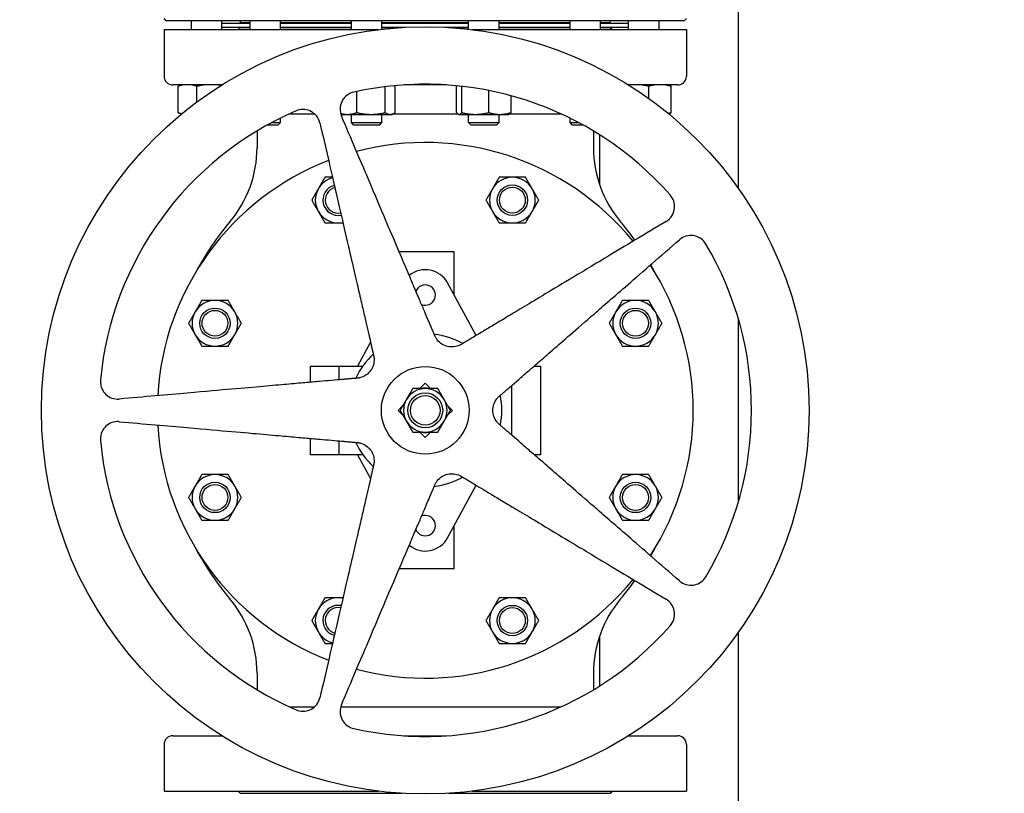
# Model space of a CAD drawing. Header units: inches. Extents: x 36 to 1719, y -84 to 1122.
# Tile 496 of 558: x 891 to 919, y 825 to 847. Entities that reach past the tile are written whole.
import ezdxf

# ---------------------------------------------------------------- set-up
doc = ezdxf.new("R2010")
doc.units = ezdxf.units.IN
doc.header["$LTSCALE"] = 48
doc.header["$MEASUREMENT"] = 0
doc.layers.add('Dimension (ANSI)', color=7, linetype='Continuous', lineweight=25)
doc.layers.add('Visible (ANSI)', color=7, linetype='Continuous', lineweight=30)
doc.styles.add('Note Text (ANSI)', font='tahoma.ttf')
doc.dimstyles.new('Architectural (ANSI)', dxfattribs={"dimscale": 48, "dimtxt": 0.125, "dimasz": 0.098425, "dimexe": 0.125, "dimexo": 0.0625, "dimgap": 0.031496, "dimtad": 0, "dimtih": 1, "dimtoh": 1, "dimdec": 4, "dimrnd": 1e-08, "dimzin": 3, "dimdsep": 46, "dimlunit": 4, "dimtxsty": 'Note Text (ANSI)', "dimcen": 0.09, "dimdle": 0.393701, "dimclrd": 256, "dimclre": 256, "dimclrt": 256, "dimadec": 0, "dimazin": 3, "dimtfac": 0.96, "dimtofl": 0, "dimtmove": 0, "dimatfit": 3, "dimfxl": 1, "dimfrac": 2, "dimtolj": 1, "dimtzin": 12, "dimlwd": -1, "dimlwe": -1, "dimarcsym": 0})

# ---------------------------------------------------------------- blocks, each defined once
blk = doc.blocks.new('*D15')
at = {"layer": 'Defpoints', "color": 0, "transparency": 16777216}
for p in [(1046.918, 854.671), (727.918, 840.715), (1046.918, 743.531)]:
    blk.add_point(p, dxfattribs=at)
at = {"layer": 'Dimension (ANSI)', "transparency": 16777216}
for p, q in [((1046.918, 851.671), (1046.918, 737.531)), ((727.918, 837.715), (727.918, 737.531)), ((732.642, 743.531), (854.572, 743.531)), ((1042.193, 743.531), (878.263, 743.531))]:
    blk.add_line(p, q, dxfattribs=at)
for points in [[(732.642, 744.318), (732.642, 742.743), (727.918, 743.531)], [(1042.193, 744.318), (1042.193, 742.743), (1046.918, 743.531)]]:
    blk.add_solid(points, dxfattribs=at)
at = {"layer": 'Dimension (ANSI)', "transparency": 16777216, "insert": (856.084, 746.656), "char_height": 6, "attachment_point": 1, "style": 'Note Text (ANSI)'}
blk.add_mtext('\\A1;26\'-7"', dxfattribs=at)

msp = doc.modelspace()

# ---------------------------------------------------------------- linework, layer by layer
at = {"layer": 'Visible (ANSI)'}
for p, q in [((911.41768, 842.40024), (911.41768, 852.87733)), ((894.98018, 847.2289), (894.91768, 847.2914)), ((909.85518, 847.2289), (894.98018, 847.2289)), ((895.70166, 846.9759), (895.70166, 847.2289)), ((896.57666, 846.9759), (896.57666, 847.2289)), ((896.57666, 847.1639), (897.38399, 847.1639)), ((896.57666, 847.0439), (897.38399, 847.0439)), ((897.10268, 847.0389), (897.03968, 846.9759)), ((897.10268, 847.0389), (897.38399, 847.0389)), ((897.10768, 847.1689), (897.10768, 847.2289)), ((897.38399, 847.1689), (897.10768, 847.1689)), ((897.22768, 847.1689), (897.22768, 847.1639)), ((897.22768, 847.0439), (897.22768, 847.0389)), ((897.38399, 846.9759), (897.38399, 847.2289)), ((898.25899, 846.9759), (898.25899, 847.2289)), ((900.29786, 847.1689), (898.25899, 847.1689)), ((898.25899, 847.1639), (900.29786, 847.1639)), ((898.25899, 847.0439), (900.29786, 847.0439)), ((898.25899, 847.0389), (900.29786, 847.0389)), ((900.29786, 846.9759), (900.29786, 847.2289)), ((901.17286, 846.98789), (901.17286, 847.2289)), ((903.66251, 847.1689), (901.17286, 847.1689)), ((901.17286, 847.1639), (903.66251, 847.1639)), ((901.17286, 847.0439), (901.85246, 847.0439)), ((901.17286, 847.0389), (901.76229, 847.0389)), ((902.9829, 847.0439), (903.66251, 847.0439)), ((903.07307, 847.0389), (903.66251, 847.0389)), ((903.66251, 846.98789), (903.66251, 847.2289)), ((904.53751, 846.9759), (904.53751, 847.2289)), ((906.57638, 847.1689), (904.53751, 847.1689)), ((904.53751, 847.1639), (906.57638, 847.1639)), ((904.53751, 847.0439), (906.57638, 847.0439)), ((904.53751, 847.0389), (906.57638, 847.0389)), ((906.57638, 846.9759), (906.57638, 847.2289)), ((907.45138, 846.9759), (907.45138, 847.2289)), ((907.72768, 847.1689), (907.45138, 847.1689)), ((907.45138, 847.1639), (908.2587, 847.1639)), ((907.45138, 847.0439), (908.2587, 847.0439)), ((907.45138, 847.0389), (907.73268, 847.0389)), ((907.60768, 847.1689), (907.60768, 847.1639)), ((907.60768, 847.0439), (907.60768, 847.0389)), ((907.72768, 847.1689), (907.72768, 847.2289)), ((907.73268, 847.0389), (907.79568, 846.9759)), ((908.2587, 846.9759), (908.2587, 847.2289)), ((909.1337, 846.9759), (909.1337, 847.2289)), ((909.85518, 847.2289), (909.91768, 847.2914)), ((894.91768, 846.9759), (901.07155, 846.9759)), ((894.91768, 846.9759), (894.91768, 845.6349)), ((903.76381, 846.9759), (909.91768, 846.9759)), ((909.91768, 846.9759), (909.91768, 845.6349)), ((896.57858, 845.3849), (895.16768, 845.3849)), ((895.32173, 844.59076), (895.32173, 845.34603)), ((895.39229, 845.3849), (895.37438, 845.37655)), ((895.85621, 844.89293), (895.85621, 845.34603)), ((901.55279, 844.59076), (901.55279, 845.34603)), ((903.02918, 845.3849), (901.80618, 845.3849)), ((903.31948, 844.59076), (903.31948, 845.34603)), ((903.4647, 844.59076), (903.4647, 845.34603)), ((909.66768, 845.3849), (908.25678, 845.3849)), ((908.84142, 844.99331), (908.84142, 845.34603)), ((909.47673, 844.59076), (909.47673, 845.34603)), ((900.45241, 844.59076), (900.45241, 845.19645)), ((901.26984, 844.59076), (901.26984, 845.3343)), ((904.24523, 844.59076), (904.24523, 845.22492)), ((904.88053, 844.59076), (904.88053, 845.07541)), ((895.40949, 844.54388), (895.37438, 844.56025)), ((898.52475, 844.5579), (899.23166, 844.5579)), ((900.01636, 844.5389), (899.992, 844.55026)), ((900.01636, 844.5389), (900.18517, 844.5389)), ((900.18517, 844.5389), (900.86112, 844.5389)), ((900.29786, 844.30181), (900.29786, 844.5389)), ((900.86112, 844.5389), (901.41131, 844.5389)), ((901.17286, 844.30181), (901.17286, 844.5389)), ((901.41131, 844.5389), (901.45436, 844.5389)), ((901.45436, 844.5389), (901.50014, 844.56025)), ((901.4951, 844.5579), (903.34915, 844.5579)), ((903.38101, 844.5389), (903.36975, 844.54415)), ((903.38101, 844.5389), (903.39209, 844.5389)), ((903.39209, 844.5389), (903.85496, 844.5389)), ((903.66251, 844.30181), (903.66251, 844.5389)), ((903.85496, 844.5389), (904.56288, 844.5389)), ((904.53751, 844.30181), (904.53751, 844.5389)), ((904.56288, 844.5389), (904.81901, 844.5389)), ((904.81901, 844.5389), (904.83026, 844.54415)), ((904.85086, 844.5579), (906.31061, 844.5579)), ((909.42588, 844.54388), (909.42646, 844.54415)), ((898.18607, 844.2289), (897.87293, 844.2289)), ((898.00695, 844.30181), (898.25899, 844.30181)), ((898.18607, 844.2289), (898.25899, 844.30181)), ((898.25899, 844.30181), (898.25899, 844.43143)), ((900.29786, 844.30181), (901.17286, 844.30181)), ((900.37077, 844.2289), (900.29786, 844.30181)), ((901.09994, 844.2289), (900.37077, 844.2289)), ((901.09994, 844.2289), (901.17286, 844.30181)), ((903.66251, 844.30181), (904.53751, 844.30181)), ((903.73542, 844.2289), (903.66251, 844.30181)), ((904.46459, 844.2289), (903.73542, 844.2289)), ((904.46459, 844.2289), (904.53751, 844.30181)), ((906.57638, 844.30181), (906.57638, 844.43143)), ((906.57638, 844.30181), (906.82841, 844.30181)), ((906.64929, 844.2289), (906.57638, 844.30181)), ((906.96244, 844.2289), (906.64929, 844.2289)), ((897.58586, 844.06297), (897.58586, 843.58638)), ((907.2495, 844.06297), (907.2495, 843.58638)), ((907.41768, 843.95932), (907.41768, 842.54503)), ((903.24448, 840.5879), (901.66999, 840.5879)), ((903.24448, 839.3544), (903.24448, 840.5879)), ((903.88142, 838.1869), (903.05779, 839.69661)), ((911.41768, 833.4279), (911.41768, 838.64189)), ((900.84677, 837.99046), (900.47471, 837.30848)), ((899.10968, 837.30848), (899.93668, 837.30848)), ((899.10968, 837.30848), (899.10968, 836.8404)), ((899.93668, 837.30848), (900.62521, 837.30848)), ((899.93668, 837.30848), (899.93668, 836.91275)), ((905.54534, 837.30848), (905.72568, 837.30848)), ((905.72568, 837.30848), (905.72568, 834.76132)), ((902.26345, 836.6599), (902.41768, 836.81413)), ((902.41768, 836.81413), (902.57191, 836.6599)), ((904.89868, 836.74635), (904.89868, 835.32345)), ((901.63845, 836.0349), (901.7746, 836.17105)), ((901.7746, 835.89875), (901.63845, 836.0349)), ((903.06076, 836.17105), (903.19691, 836.0349)), ((903.19691, 836.0349), (903.06076, 835.89875)), ((899.10968, 835.2294), (899.10968, 834.76132)), ((899.93668, 835.15704), (899.93668, 834.76132)), ((902.41768, 835.25567), (902.26345, 835.4099)), ((902.57191, 835.4099), (902.41768, 835.25567)), ((899.93668, 834.76132), (899.10968, 834.76132)), ((900.62521, 834.76132), (899.93668, 834.76132)), ((900.47471, 834.76132), (900.84677, 834.07934)), ((905.72568, 834.76132), (905.54534, 834.76132)), ((903.05779, 832.37318), (903.88142, 833.88289)), ((903.24448, 831.4819), (903.24448, 832.71539)), ((903.24448, 831.4819), (901.66999, 831.4819)), ((907.41768, 829.52476), (907.41768, 828.11048)), ((911.41768, 765.4914), (911.41768, 829.66956)), ((897.58586, 828.48341), (897.58586, 828.00682)), ((907.2495, 828.48341), (907.2495, 828.00682)), ((898.52475, 827.5119), (899.23166, 827.5119)), ((899.98986, 827.5119), (906.31061, 827.5119)), ((895.16768, 826.6849), (896.57858, 826.6849)), ((901.80618, 826.6849), (903.02918, 826.6849)), ((908.25678, 826.6849), (909.66768, 826.6849)), ((894.91768, 826.4349), (894.91768, 825.0939)), ((909.91768, 826.4349), (909.91768, 825.0939)), ((894.91768, 825.0939), (901.07155, 825.0939)), ((897.10268, 825.0309), (897.03968, 825.0939)), ((897.10268, 825.0309), (901.76229, 825.0309)), ((903.07307, 825.0309), (907.73268, 825.0309)), ((903.76381, 825.0939), (909.91768, 825.0939)), ((907.73268, 825.0309), (907.79568, 825.0939))]:
    msp.add_line(p, q, dxfattribs=at)
for centre, radius in [((902.41768, 836.0349), 11.0235), ((904.91974, 842.07541), 0.4375), ((904.91974, 842.07541), 0.37135), ((896.37717, 838.53696), 0.4375), ((896.37717, 838.53696), 0.37135), ((908.45819, 838.53696), 0.4375), ((908.45819, 838.53696), 0.37135), ((902.41768, 836.0349), 1.26), ((902.41768, 836.0349), 0.5), ((902.41768, 836.0349), 0.4256), ((896.37717, 833.53284), 0.4375), ((896.37717, 833.53284), 0.37135), ((908.45819, 833.53284), 0.4375), ((908.45819, 833.53284), 0.37135), ((904.91974, 829.99439), 0.4375), ((904.91974, 829.99439), 0.37135)]:
    msp.add_circle(centre, radius, dxfattribs=at)
for centre, radius, start, end in [((895.16768, 845.6349), 0.25, 180, 270), ((909.66768, 845.6349), 0.25, 270, 0), ((902.41768, 836.0349), 9.36997, 41.331348, 102.668652), ((902.41768, 836.0349), 9.36997, 113.331348, 174.668652), ((902.41768, 836.0349), 7.696, 39.147903, 104.852097), ((894.27786, 843.58638), 3.308, 319.897303, 0), ((910.5575, 843.58638), 3.308, 180, 220.102697), ((902.41768, 836.0349), 7.696, 111.147903, 176.852097), ((899.91562, 842.07541), 0.656, 104.015956, 150), ((904.91974, 842.07541), 0.656, 90, 150), ((904.91974, 842.07541), 0.656, 30, 90), ((899.91562, 842.07541), 0.656, 150, 210), ((899.91562, 842.07541), 0.4375, 104.523454, 281.476546), ((899.91562, 842.07541), 0.37135, 104.794914, 281.205086), ((904.91974, 842.07541), 0.656, 150, 210), ((904.91974, 842.07541), 0.656, 330, 30), ((899.91562, 842.07541), 0.656, 210, 270), ((904.91974, 842.07541), 0.656, 210, 270), ((904.91974, 842.07541), 0.656, 270, 330), ((903.24468, 836.0349), 8.415, 139.897304, 151.812157), ((899.91562, 842.07541), 0.656, 270, 281.984044), ((901.59068, 836.0349), 8.415, 35.531253, 40.102696), ((902.41768, 836.0349), 9.36997, 329.331348, 30.668652), ((902.41768, 839.3474), 0.72917, 28.615103, 129.209832), ((902.41768, 836.0349), 7.696, 327.147903, 32.852097), ((901.59068, 836.0349), 8.415, 28.187843, 29.808159), ((902.41768, 839.3474), 0.29167, 248.74206, 157.25794), ((896.37717, 838.53696), 0.656, 90, 150), ((896.37717, 838.53696), 0.656, 30, 90), ((908.45819, 838.53696), 0.656, 90, 150), ((908.45819, 838.53696), 0.656, 30, 90), ((896.37717, 838.53696), 0.656, 150, 210), ((896.37717, 838.53696), 0.656, 330, 30), ((908.45819, 838.53696), 0.656, 150, 210), ((908.45819, 838.53696), 0.656, 330, 30), ((896.37717, 838.53696), 0.656, 210, 270), ((896.37717, 838.53696), 0.656, 270, 330), ((902.41768, 836.0349), 2.19886, 60.739091, 83.260909), ((908.45819, 838.53696), 0.656, 210, 270), ((908.45819, 838.53696), 0.656, 270, 330), ((902.41768, 836.0349), 2.19886, 132.739091, 155.260909), ((902.41768, 836.0349), 0.625, 90, 150), ((902.41768, 836.0349), 0.636, 79.328306, 100.671694), ((902.41768, 836.0349), 0.625, 30, 90), ((902.41768, 836.0349), 0.625, 150, 210), ((902.41768, 836.0349), 0.625, 330, 30), ((902.41768, 836.0349), 2.19886, 348.739091, 11.260909), ((902.41768, 836.0349), 0.625, 210, 270), ((902.41768, 836.0349), 0.625, 270, 330), ((902.41768, 836.0349), 7.696, 183.147903, 248.852097), ((902.41768, 836.0349), 9.36997, 185.331348, 246.668652), ((902.41768, 836.0349), 0.636, 259.328306, 280.671694), ((902.41768, 836.0349), 2.19886, 204.739091, 227.260909), ((896.37717, 833.53284), 0.656, 90, 150), ((896.37717, 833.53284), 0.656, 30, 90), ((902.41768, 836.0349), 2.19886, 276.739091, 299.260909), ((908.45819, 833.53284), 0.656, 90, 150), ((908.45819, 833.53284), 0.656, 30, 90), ((896.37717, 833.53284), 0.656, 150, 210), ((896.37717, 833.53284), 0.656, 330, 30), ((908.45819, 833.53284), 0.656, 150, 210), ((908.45819, 833.53284), 0.656, 330, 30), ((896.37717, 833.53284), 0.656, 210, 270), ((896.37717, 833.53284), 0.656, 270, 330), ((908.45819, 833.53284), 0.656, 210, 270), ((908.45819, 833.53284), 0.656, 270, 330), ((902.41768, 832.7224), 0.29167, 202.74206, 111.25794), ((902.41768, 832.7224), 0.72917, 230.790168, 331.384897), ((903.24468, 836.0349), 8.415, 208.187843, 220.102697), ((901.59068, 836.0349), 8.415, 330.191841, 331.812157), ((902.41768, 836.0349), 7.696, 255.147903, 320.852097), ((901.59068, 836.0349), 8.415, 319.897303, 324.468747), ((899.91562, 829.99439), 0.656, 90, 150), ((899.91562, 829.99439), 0.656, 78.015956, 90), ((904.91974, 829.99439), 0.656, 90, 150), ((904.91974, 829.99439), 0.656, 30, 90), ((894.27786, 828.48341), 3.308, 0, 40.102697), ((899.91562, 829.99439), 0.4375, 78.523454, 255.476546), ((899.91562, 829.99439), 0.37135, 78.794914, 255.205086), ((910.5575, 828.48341), 3.308, 139.897303, 180), ((899.91562, 829.99439), 0.656, 150, 210), ((904.91974, 829.99439), 0.656, 150, 210), ((904.91974, 829.99439), 0.656, 330, 30), ((902.41768, 836.0349), 9.36997, 257.331348, 318.668652), ((899.91562, 829.99439), 0.656, 210, 255.984044), ((904.91974, 829.99439), 0.656, 210, 270), ((904.91974, 829.99439), 0.656, 270, 330), ((895.16768, 826.4349), 0.25, 90, 180), ((909.66768, 826.4349), 0.25, 0, 90)]:
    msp.add_arc(centre, radius, start, end, dxfattribs=at)
for points, weights in [([(895.45883, 845.3849), (895.39391, 845.37217), (895.32173, 845.34603)], [1.01897523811, 1.01877372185, 1]), ([(895.32173, 845.34603), (895.34914, 845.36478), (895.37438, 845.37655)], [1, 1.01339325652, 1.01733426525]), ([(895.85621, 845.34603), (895.78404, 845.37217), (895.71911, 845.3849)], [1, 1.01877372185, 1.01897523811]), ([(896.06589, 845.3849), (895.96659, 845.37217), (895.85621, 845.34603)], [1.01897523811, 1.01877372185, 1]), ([(896.55589, 845.37068), (896.50901, 845.37912), (896.46397, 845.3849)], [1.01497041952, 1.01888382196, 1.01897523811]), ([(901.55279, 845.34603), (901.53959, 845.35506), (901.52695, 845.36244)], [1, 1.0064062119, 1.01064987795]), ([(903.33086, 845.36027), (903.32527, 845.35375), (903.31948, 845.34603)], [1.00937112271, 1.0054754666, 1]), ([(903.4647, 845.34603), (903.46463, 845.34612), (903.46457, 845.34621)], [1, 1.00006190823, 1.0001236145]), ([(903.46515, 845.34614), (903.46492, 845.34609), (903.4647, 845.34603)], [1.00007787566, 1.00003897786, 1]), ([(908.2611, 845.3849), (908.25933, 845.38466), (908.25755, 845.38442)], [1.01897523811, 1.0189714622, 1.01896116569]), ([(908.84142, 845.34603), (908.73602, 845.37217), (908.64121, 845.3849)], [1, 1.01877372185, 1.01897523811]), ([(909.00438, 845.3849), (908.92721, 845.37217), (908.84142, 845.34603)], [1.01897523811, 1.01877372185, 1]), ([(909.47673, 845.34603), (909.39094, 845.37217), (909.31376, 845.3849)], [1, 1.01877372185, 1.01897523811]), ([(909.43948, 845.3849), (909.45712, 845.37217), (909.47673, 845.34603)], [1.01897523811, 1.01877372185, 1]), ([(895.37438, 844.56025), (895.34914, 844.57202), (895.32173, 844.59076)], [1.01733426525, 1.01339325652, 1]), ([(895.32173, 844.59076), (895.37692, 844.57078), (895.42753, 844.55871)], [1, 1.01429119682, 1.01782022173]), ([(899.98716, 844.56829), (900.09032, 844.5389), (900.18517, 844.5389)], [1.01392594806, 1.02876844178, 1]), ([(902.69255, 838.17891), (902.1637, 839.4248), (900.01213, 844.49356)], [3.21640230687, 2.36623373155, 1.05826131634]), ([(900.18517, 844.5389), (900.30919, 844.5389), (900.45241, 844.59076)], [1, 1.0379548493, 1]), ([(900.45241, 844.59076), (900.67144, 844.5389), (900.86112, 844.5389)], [1, 1.0379548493, 1]), ([(900.86112, 844.5389), (901.05081, 844.5389), (901.26984, 844.59076)], [1, 1.0379548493, 1]), ([(901.26984, 844.59076), (901.34565, 844.5389), (901.41131, 844.5389)], [1, 1.0379548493, 1]), ([(901.41131, 844.5389), (901.47697, 844.5389), (901.55279, 844.59076)], [1, 1.0379548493, 1]), ([(903.31948, 844.59076), (903.35839, 844.5389), (903.39209, 844.5389)], [1, 1.0379548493, 1]), ([(903.39209, 844.5389), (903.42579, 844.5389), (903.4647, 844.59076)], [1, 1.0379548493, 1]), ([(903.4647, 844.59076), (903.67384, 844.5389), (903.85496, 844.5389)], [1, 1.0379548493, 1]), ([(903.85496, 844.5389), (904.03608, 844.5389), (904.24523, 844.59076)], [1, 1.0379548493, 1]), ([(904.24523, 844.59076), (904.41545, 844.5389), (904.56288, 844.5389)], [1, 1.0379548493, 1]), ([(904.56288, 844.5389), (904.7103, 844.5389), (904.88053, 844.59076)], [1, 1.0379548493, 1]), ([(904.88053, 844.59076), (904.85379, 844.55512), (904.83026, 844.54415)], [1, 1.02578038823, 1.01653872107]), ([(909.39575, 844.5686), (909.43504, 844.57807), (909.47673, 844.59076)], [1.01376780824, 1.00903433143, 1]), ([(909.47673, 844.59076), (909.44998, 844.55512), (909.42646, 844.54415)], [1, 1.02578038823, 1.01653872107]), ([(899.39193, 844.29205), (900.63063, 838.92667), (900.93509, 837.60788)], [1.05826131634, 2.36623373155, 3.21640230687]), ([(899.53688, 842.73141), (899.4354, 842.55563), (899.34751, 842.40341)], [1.01001874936, 1.04314139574, 1]), ([(899.75223, 842.73141), (899.65067, 842.73141), (899.53688, 842.73141)], [1.02333570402, 1.0283254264, 1.01001874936]), ([(904.541, 842.73141), (904.43952, 842.55563), (904.35163, 842.40341)], [1.01001874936, 1.04314139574, 1]), ([(904.91974, 842.73141), (904.74397, 842.73141), (904.541, 842.73141)], [1, 1.04314139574, 1.01001874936]), ([(905.29848, 842.73141), (905.09552, 842.73141), (904.91974, 842.73141)], [1.01001874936, 1.04314139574, 1]), ([(905.48786, 842.40341), (905.39997, 842.55563), (905.29848, 842.73141)], [1, 1.04314139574, 1.01001874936]), ([(899.34751, 842.40341), (899.25962, 842.25118), (899.15814, 842.07541)], [1, 1.04314139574, 1.01001874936]), ([(904.35163, 842.40341), (904.26374, 842.25118), (904.16226, 842.07541)], [1, 1.04314139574, 1.01001874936]), ([(905.67723, 842.07541), (905.57574, 842.25118), (905.48786, 842.40341)], [1.01001874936, 1.04314139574, 1]), ([(899.15814, 842.07541), (899.25962, 841.89963), (899.34751, 841.74741)], [1.01001874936, 1.04314139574, 1]), ([(904.16226, 842.07541), (904.26374, 841.89963), (904.35163, 841.74741)], [1.01001874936, 1.04314139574, 1]), ([(905.48786, 841.74741), (905.57574, 841.89963), (905.67723, 842.07541)], [1, 1.04314139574, 1.01001874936]), ([(899.34751, 841.74741), (899.4354, 841.59518), (899.53688, 841.41941)], [1, 1.04314139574, 1.01001874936]), ([(904.35163, 841.74741), (904.43952, 841.59518), (904.541, 841.41941)], [1, 1.04314139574, 1.01001874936]), ([(905.29848, 841.41941), (905.39997, 841.59518), (905.48786, 841.74741)], [1.01001874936, 1.04314139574, 1]), ([(899.53688, 841.41941), (899.73985, 841.41941), (899.91562, 841.41941)], [1.01001874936, 1.04314139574, 1]), ([(899.91562, 841.41941), (899.98461, 841.41941), (900.05513, 841.41941)], [1, 1.01649887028, 1.02184350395]), ([(909.33569, 841.46416), (904.61569, 838.6281), (903.45553, 837.931)], [1.05826131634, 2.36623373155, 3.21640230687]), ([(904.541, 841.41941), (904.74397, 841.41941), (904.91974, 841.41941)], [1.01001874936, 1.04314139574, 1]), ([(904.91974, 841.41941), (905.09552, 841.41941), (905.29848, 841.41941)], [1, 1.04314139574, 1.01001874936]), ([(904.5417, 836.43602), (905.56318, 837.32399), (909.719, 840.93658)], [3.21640230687, 2.36623373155, 1.05826131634]), ([(895.99843, 839.19296), (895.89695, 839.01718), (895.80906, 838.86496)], [1.01001874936, 1.04314139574, 1]), ([(896.37717, 839.19296), (896.2014, 839.19296), (895.99843, 839.19296)], [1, 1.04314139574, 1.01001874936]), ([(896.75591, 839.19296), (896.55295, 839.19296), (896.37717, 839.19296)], [1.01001874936, 1.04314139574, 1]), ([(896.94529, 838.86496), (896.8574, 839.01718), (896.75591, 839.19296)], [1, 1.04314139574, 1.01001874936]), ([(908.07945, 839.19296), (907.97797, 839.01718), (907.89008, 838.86496)], [1.01001874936, 1.04314139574, 1]), ([(908.45819, 839.19296), (908.28242, 839.19296), (908.07945, 839.19296)], [1, 1.04314139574, 1.01001874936]), ([(908.83693, 839.19296), (908.63397, 839.19296), (908.45819, 839.19296)], [1.01001874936, 1.04314139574, 1]), ([(909.0263, 838.86496), (908.93842, 839.01718), (908.83693, 839.19296)], [1, 1.04314139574, 1.01001874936]), ([(895.80906, 838.86496), (895.72117, 838.71273), (895.61969, 838.53696)], [1, 1.04314139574, 1.01001874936]), ([(897.13466, 838.53696), (897.03317, 838.71273), (896.94529, 838.86496)], [1.01001874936, 1.04314139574, 1]), ([(907.89008, 838.86496), (907.80219, 838.71273), (907.70071, 838.53696)], [1, 1.04314139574, 1.01001874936]), ([(909.21567, 838.53696), (909.11419, 838.71273), (909.0263, 838.86496)], [1.01001874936, 1.04314139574, 1]), ([(895.61969, 838.53696), (895.72117, 838.36118), (895.80906, 838.20896)], [1.01001874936, 1.04314139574, 1]), ([(896.94529, 838.20896), (897.03317, 838.36118), (897.13466, 838.53696)], [1, 1.04314139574, 1.01001874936]), ([(907.70071, 838.53696), (907.80219, 838.36118), (907.89008, 838.20896)], [1.01001874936, 1.04314139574, 1]), ([(909.0263, 838.20896), (909.11419, 838.36118), (909.21567, 838.53696)], [1, 1.04314139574, 1.01001874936]), ([(895.80906, 838.20896), (895.89695, 838.05673), (895.99843, 837.88096)], [1, 1.04314139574, 1.01001874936]), ([(896.75591, 837.88096), (896.8574, 838.05673), (896.94529, 838.20896)], [1.01001874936, 1.04314139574, 1]), ([(907.89008, 838.20896), (907.97797, 838.05673), (908.07945, 837.88096)], [1, 1.04314139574, 1.01001874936]), ([(908.83693, 837.88096), (908.93842, 838.05673), (909.0263, 838.20896)], [1.01001874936, 1.04314139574, 1]), ([(895.99843, 837.88096), (896.2014, 837.88096), (896.37717, 837.88096)], [1.01001874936, 1.04314139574, 1]), ([(896.37717, 837.88096), (896.55295, 837.88096), (896.75591, 837.88096)], [1, 1.04314139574, 1.01001874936]), ([(908.07945, 837.88096), (908.28242, 837.88096), (908.45819, 837.88096)], [1.01001874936, 1.04314139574, 1]), ([(908.45819, 837.88096), (908.63397, 837.88096), (908.83693, 837.88096)], [1, 1.04314139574, 1.01001874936]), ([(900.46354, 836.95884), (899.11521, 836.84088), (893.62966, 836.36096)], [3.22913550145, 2.37560125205, 1.06245079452]), ([(902.05684, 836.6599), (901.96015, 836.49243), (901.87642, 836.3474)], [1.01001874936, 1.04314139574, 1]), ([(902.41768, 836.6599), (902.25021, 836.6599), (902.05684, 836.6599)], [1, 1.04314139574, 1.01001874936]), ([(902.77853, 836.6599), (902.58515, 836.6599), (902.41768, 836.6599)], [1.01001874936, 1.04314139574, 1]), ([(902.95895, 836.3474), (902.87521, 836.49243), (902.77853, 836.6599)], [1, 1.04314139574, 1.01001874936]), ([(901.87642, 836.3474), (901.79268, 836.20237), (901.69599, 836.0349)], [1, 1.04314139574, 1.01001874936]), ([(903.13937, 836.0349), (903.04268, 836.20237), (902.95895, 836.3474)], [1.01001874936, 1.04314139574, 1]), ([(901.69599, 836.0349), (901.79268, 835.86743), (901.87642, 835.7224)], [1.01001874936, 1.04314139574, 1]), ([(902.95895, 835.7224), (903.04268, 835.86743), (903.13937, 836.0349)], [1, 1.04314139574, 1.01001874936]), ([(901.87642, 835.7224), (901.96015, 835.57737), (902.05684, 835.4099)], [1, 1.04314139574, 1.01001874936]), ([(902.77853, 835.4099), (902.87521, 835.57737), (902.95895, 835.7224)], [1.01001874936, 1.04314139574, 1]), ([(893.62966, 835.70884), (899.11521, 835.22891), (900.46354, 835.11095)], [1.06245079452, 2.37560125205, 3.22913550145]), ([(909.719, 831.13321), (905.56318, 834.74581), (904.5417, 835.63377)], [1.05826131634, 2.36623373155, 3.21640230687]), ([(902.05684, 835.4099), (902.25021, 835.4099), (902.41768, 835.4099)], [1.01001874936, 1.04314139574, 1]), ([(902.41768, 835.4099), (902.58515, 835.4099), (902.77853, 835.4099)], [1, 1.04314139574, 1.01001874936]), ([(900.93509, 834.46192), (900.63063, 833.14312), (899.39193, 827.77775)], [3.21640230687, 2.36623373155, 1.05826131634]), ([(895.99843, 834.18884), (895.89695, 834.01306), (895.80906, 833.86084)], [1.01001874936, 1.04314139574, 1]), ([(896.37717, 834.18884), (896.2014, 834.18884), (895.99843, 834.18884)], [1, 1.04314139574, 1.01001874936]), ([(896.75591, 834.18884), (896.55295, 834.18884), (896.37717, 834.18884)], [1.01001874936, 1.04314139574, 1]), ([(896.94529, 833.86084), (896.8574, 834.01306), (896.75591, 834.18884)], [1, 1.04314139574, 1.01001874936]), ([(903.45553, 834.13879), (904.61569, 833.4417), (909.33569, 830.60564)], [3.21640230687, 2.36623373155, 1.05826131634]), ([(908.07945, 834.18884), (907.97797, 834.01306), (907.89008, 833.86084)], [1.01001874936, 1.04314139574, 1]), ([(908.45819, 834.18884), (908.28242, 834.18884), (908.07945, 834.18884)], [1, 1.04314139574, 1.01001874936]), ([(908.83693, 834.18884), (908.63397, 834.18884), (908.45819, 834.18884)], [1.01001874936, 1.04314139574, 1]), ([(909.0263, 833.86084), (908.93842, 834.01306), (908.83693, 834.18884)], [1, 1.04314139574, 1.01001874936]), ([(895.80906, 833.86084), (895.72117, 833.70861), (895.61969, 833.53284)], [1, 1.04314139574, 1.01001874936]), ([(897.13466, 833.53284), (897.03317, 833.70861), (896.94529, 833.86084)], [1.01001874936, 1.04314139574, 1]), ([(900.01213, 827.57623), (902.1637, 832.645), (902.69255, 833.89089)], [1.05826131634, 2.36623373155, 3.21640230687]), ([(907.89008, 833.86084), (907.80219, 833.70861), (907.70071, 833.53284)], [1, 1.04314139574, 1.01001874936]), ([(909.21567, 833.53284), (909.11419, 833.70861), (909.0263, 833.86084)], [1.01001874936, 1.04314139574, 1]), ([(895.61969, 833.53284), (895.72117, 833.35706), (895.80906, 833.20484)], [1.01001874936, 1.04314139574, 1]), ([(896.94529, 833.20484), (897.03317, 833.35706), (897.13466, 833.53284)], [1, 1.04314139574, 1.01001874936]), ([(907.70071, 833.53284), (907.80219, 833.35706), (907.89008, 833.20484)], [1.01001874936, 1.04314139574, 1]), ([(909.0263, 833.20484), (909.11419, 833.35706), (909.21567, 833.53284)], [1, 1.04314139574, 1.01001874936]), ([(895.80906, 833.20484), (895.89695, 833.05261), (895.99843, 832.87684)], [1, 1.04314139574, 1.01001874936]), ([(896.75591, 832.87684), (896.8574, 833.05261), (896.94529, 833.20484)], [1.01001874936, 1.04314139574, 1]), ([(907.89008, 833.20484), (907.97797, 833.05261), (908.07945, 832.87684)], [1, 1.04314139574, 1.01001874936]), ([(908.83693, 832.87684), (908.93842, 833.05261), (909.0263, 833.20484)], [1.01001874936, 1.04314139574, 1]), ([(895.99843, 832.87684), (896.2014, 832.87684), (896.37717, 832.87684)], [1.01001874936, 1.04314139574, 1]), ([(896.37717, 832.87684), (896.55295, 832.87684), (896.75591, 832.87684)], [1, 1.04314139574, 1.01001874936]), ([(908.07945, 832.87684), (908.28242, 832.87684), (908.45819, 832.87684)], [1.01001874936, 1.04314139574, 1]), ([(908.45819, 832.87684), (908.63397, 832.87684), (908.83693, 832.87684)], [1, 1.04314139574, 1.01001874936]), ([(899.53688, 830.65039), (899.4354, 830.47461), (899.34751, 830.32239)], [1.01001874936, 1.04314139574, 1]), ([(899.91562, 830.65039), (899.73985, 830.65039), (899.53688, 830.65039)], [1, 1.04314139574, 1.01001874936]), ([(900.05513, 830.65039), (899.98461, 830.65039), (899.91562, 830.65039)], [1.02184350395, 1.01649887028, 1]), ([(904.541, 830.65039), (904.43952, 830.47461), (904.35163, 830.32239)], [1.01001874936, 1.04314139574, 1]), ([(904.91974, 830.65039), (904.74397, 830.65039), (904.541, 830.65039)], [1, 1.04314139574, 1.01001874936]), ([(905.29848, 830.65039), (905.09552, 830.65039), (904.91974, 830.65039)], [1.01001874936, 1.04314139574, 1]), ([(905.48786, 830.32239), (905.39997, 830.47461), (905.29848, 830.65039)], [1, 1.04314139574, 1.01001874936]), ([(899.34751, 830.32239), (899.25962, 830.17016), (899.15814, 829.99439)], [1, 1.04314139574, 1.01001874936]), ([(904.35163, 830.32239), (904.26374, 830.17016), (904.16226, 829.99439)], [1, 1.04314139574, 1.01001874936]), ([(905.67723, 829.99439), (905.57574, 830.17016), (905.48786, 830.32239)], [1.01001874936, 1.04314139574, 1]), ([(899.15814, 829.99439), (899.25962, 829.81861), (899.34751, 829.66639)], [1.01001874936, 1.04314139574, 1]), ([(904.16226, 829.99439), (904.26374, 829.81861), (904.35163, 829.66639)], [1.01001874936, 1.04314139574, 1]), ([(905.48786, 829.66639), (905.57574, 829.81861), (905.67723, 829.99439)], [1, 1.04314139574, 1.01001874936]), ([(899.34751, 829.66639), (899.4354, 829.51416), (899.53688, 829.33839)], [1, 1.04314139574, 1.01001874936]), ([(904.35163, 829.66639), (904.43952, 829.51416), (904.541, 829.33839)], [1, 1.04314139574, 1.01001874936]), ([(905.29848, 829.33839), (905.39997, 829.51416), (905.48786, 829.66639)], [1.01001874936, 1.04314139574, 1]), ([(899.53688, 829.33839), (899.65067, 829.33839), (899.75223, 829.33839)], [1.01001874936, 1.0283254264, 1.02333570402]), ([(904.541, 829.33839), (904.74397, 829.33839), (904.91974, 829.33839)], [1.01001874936, 1.04314139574, 1]), ([(904.91974, 829.33839), (905.09552, 829.33839), (905.29848, 829.33839)], [1, 1.04314139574, 1.01001874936])]:
    msp.add_rational_spline(points, weights, degree=2, dxfattribs=at)
for points, knots in [([(900.36273, 845.17676), (900.29916, 845.16247), (900.23449, 845.13409), (900.12281, 845.05301), (900.0758, 845.00032), (900.00925, 844.8883), (899.98545, 844.82181), (899.96766, 844.68495), (899.97367, 844.61459), (899.99706, 844.53248), (900.00399, 844.51293), (900.01213, 844.49356)], [1.98632476, 1.98632476, 1.98632476, 1.98632476, 2.48280891, 2.48280891, 2.97929305, 2.97929305, 3.47597129, 3.47597129, 3.97264952, 3.97264952, 4.12697786, 4.12697786, 4.12697786, 4.12697786]), ([(899.39193, 844.29205), (899.38714, 844.3125), (899.38125, 844.3324), (899.37429, 844.3514), (899.35191, 844.41257), (899.31541, 844.47302), (899.22058, 844.57328), (899.16225, 844.61309), (899.04256, 844.6646), (898.97356, 844.6796), (898.83555, 844.67955), (898.76655, 844.66449), (898.70672, 844.63869)], [-0.15432833, -0.15432833, -0.15432833, -0.15432833, 0, 0, 0, 0.49667824, 0.49667824, 0.99335647, 0.99335647, 1.48984062, 1.48984062, 1.98632476, 1.98632476, 1.98632476, 1.98632476]), ([(909.33569, 841.46416), (909.35366, 841.47503), (909.37076, 841.48678), (909.43795, 841.53946), (909.48416, 841.59285), (909.55021, 841.71403), (909.57005, 841.78181), (909.58205, 841.91155), (909.57499, 841.98181), (909.53229, 842.11305), (909.49665, 842.17402), (909.45362, 842.22295)], [3.53059689, 3.53059689, 3.53059689, 3.53059689, 3.68492522, 3.68492522, 4.18160346, 4.18160346, 4.6782817, 4.6782817, 5.17476584, 5.17476584, 5.67124999, 5.67124999, 5.67124999, 5.67124999]), ([(910.47709, 840.81426), (910.44386, 840.87031), (910.39688, 840.92304), (910.28526, 841.0042), (910.22062, 841.03263), (910.09352, 841.06131), (910.02293, 841.06339), (909.88727, 841.03802), (909.82222, 841.01056), (909.75135, 840.96294), (909.73489, 840.95031), (909.719, 840.93658)], [1.98632476, 1.98632476, 1.98632476, 1.98632476, 2.48280891, 2.48280891, 2.97929305, 2.97929305, 3.47597129, 3.47597129, 3.97264952, 3.97264952, 4.12697786, 4.12697786, 4.12697786, 4.12697786]), ([(903.45553, 837.931), (903.42781, 837.91435), (903.399, 837.90053), (903.31696, 837.86939), (903.25598, 837.85673), (903.13347, 837.85375), (903.07194, 837.86343), (902.96316, 837.89877), (902.90769, 837.92711), (902.81033, 838.00153), (902.76844, 838.04762), (902.72037, 838.12103), (902.70518, 838.14914), (902.69255, 838.17891)], [5.30201977, 5.30201977, 5.30201977, 5.30201977, 5.53516775, 5.53516775, 5.97092818, 5.97092818, 6.40668861, 6.40668861, 6.84244904, 6.84244904, 7.27820947, 7.27820947, 7.51135745, 7.51135745, 7.51135745, 7.51135745]), ([(900.93509, 837.60788), (900.94237, 837.57637), (900.9466, 837.5447), (900.95087, 837.45705), (900.94406, 837.39515), (900.90904, 837.27771), (900.88082, 837.22218), (900.8136, 837.12965), (900.7695, 837.08565), (900.66864, 837.01606), (900.61186, 836.99045), (900.52719, 836.96742), (900.49576, 836.96166), (900.46354, 836.95884)], [5.30201977, 5.30201977, 5.30201977, 5.30201977, 5.53516775, 5.53516775, 5.97092818, 5.97092818, 6.40668861, 6.40668861, 6.84244904, 6.84244904, 7.27820947, 7.27820947, 7.51135745, 7.51135745, 7.51135745, 7.51135745]), ([(893.08824, 836.90551), (893.08219, 836.84064), (893.08919, 836.77036), (893.13179, 836.63909), (893.16738, 836.5781), (893.25335, 836.48019), (893.30924, 836.43701), (893.43389, 836.37781), (893.50266, 836.36178), (893.56776, 836.35939), (893.58798, 836.35865), (893.60873, 836.35919), (893.62966, 836.36096)], [-1.98632476, -1.98632476, -1.98632476, -1.98632476, -1.48984062, -1.48984062, -0.99335647, -0.99335647, -0.49667824, -0.49667824, 0, 0, 0, 0.15432833, 0.15432833, 0.15432833, 0.15432833]), ([(904.5417, 835.63377), (904.51729, 835.65499), (904.49525, 835.67812), (904.44028, 835.74653), (904.4094, 835.80061), (904.36871, 835.9162), (904.35889, 835.97771), (904.35889, 836.09208), (904.36871, 836.1536), (904.4094, 836.26919), (904.44028, 836.32327), (904.49525, 836.39167), (904.51729, 836.41481), (904.5417, 836.43602)], [5.30201977, 5.30201977, 5.30201977, 5.30201977, 5.53516775, 5.53516775, 5.97092818, 5.97092818, 6.40668861, 6.40668861, 6.84244904, 6.84244904, 7.27820947, 7.27820947, 7.51135745, 7.51135745, 7.51135745, 7.51135745]), ([(893.62966, 835.70884), (893.60873, 835.7106), (893.58798, 835.71115), (893.56776, 835.71041), (893.50266, 835.70802), (893.43389, 835.69199), (893.30924, 835.63278), (893.25335, 835.5896), (893.16738, 835.49169), (893.13179, 835.4307), (893.08919, 835.29943), (893.08219, 835.22916), (893.08824, 835.16428)], [-0.15432833, -0.15432833, -0.15432833, -0.15432833, 0, 0, 0, 0.49667824, 0.49667824, 0.99335647, 0.99335647, 1.48984062, 1.48984062, 1.98632476, 1.98632476, 1.98632476, 1.98632476]), ([(900.46354, 835.11095), (900.49576, 835.10813), (900.52719, 835.10237), (900.61186, 835.07934), (900.66864, 835.05374), (900.7695, 834.98414), (900.8136, 834.94015), (900.88082, 834.84762), (900.90904, 834.79209), (900.94406, 834.67465), (900.95087, 834.61275), (900.9466, 834.5251), (900.94237, 834.49343), (900.93509, 834.46192)], [5.30201977, 5.30201977, 5.30201977, 5.30201977, 5.53516775, 5.53516775, 5.97092818, 5.97092818, 6.40668861, 6.40668861, 6.84244904, 6.84244904, 7.27820947, 7.27820947, 7.51135745, 7.51135745, 7.51135745, 7.51135745]), ([(902.69255, 833.89089), (902.70518, 833.92065), (902.72037, 833.94877), (902.76844, 834.02218), (902.81033, 834.06826), (902.90769, 834.14268), (902.96316, 834.17102), (903.07194, 834.20637), (903.13347, 834.21604), (903.25598, 834.21306), (903.31696, 834.2004), (903.399, 834.16926), (903.42781, 834.15545), (903.45553, 834.13879)], [5.30201977, 5.30201977, 5.30201977, 5.30201977, 5.53516775, 5.53516775, 5.97092818, 5.97092818, 6.40668861, 6.40668861, 6.84244904, 6.84244904, 7.27820947, 7.27820947, 7.51135745, 7.51135745, 7.51135745, 7.51135745]), ([(909.719, 831.13321), (909.73489, 831.11948), (909.75135, 831.10685), (909.82222, 831.05923), (909.88727, 831.03178), (910.02293, 831.00641), (910.09352, 831.00849), (910.22062, 831.03717), (910.28526, 831.06559), (910.39688, 831.14675), (910.44386, 831.19949), (910.47709, 831.25553)], [3.53059689, 3.53059689, 3.53059689, 3.53059689, 3.68492522, 3.68492522, 4.18160346, 4.18160346, 4.6782817, 4.6782817, 5.17476584, 5.17476584, 5.67124999, 5.67124999, 5.67124999, 5.67124999]), ([(909.45362, 829.84685), (909.49665, 829.89577), (909.53229, 829.95675), (909.57499, 830.08798), (909.58205, 830.15825), (909.57005, 830.28799), (909.55021, 830.35577), (909.48416, 830.47694), (909.43795, 830.53033), (909.38669, 830.57052), (909.37076, 830.58301), (909.35366, 830.59476), (909.33569, 830.60564)], [-1.98632476, -1.98632476, -1.98632476, -1.98632476, -1.48984062, -1.48984062, -0.99335647, -0.99335647, -0.49667824, -0.49667824, 0, 0, 0, 0.15432833, 0.15432833, 0.15432833, 0.15432833]), ([(898.70672, 827.43111), (898.76655, 827.4053), (898.83555, 827.39025), (898.97356, 827.3902), (899.04256, 827.4052), (899.16225, 827.4567), (899.22058, 827.49651), (899.31541, 827.59677), (899.35191, 827.65722), (899.37429, 827.71839), (899.38125, 827.7374), (899.38714, 827.7573), (899.39193, 827.77775)], [-1.98632476, -1.98632476, -1.98632476, -1.98632476, -1.48984062, -1.48984062, -0.99335647, -0.99335647, -0.49667824, -0.49667824, 0, 0, 0, 0.15432833, 0.15432833, 0.15432833, 0.15432833]), ([(900.01213, 827.57623), (900.00399, 827.55687), (899.99706, 827.53731), (899.97367, 827.4552), (899.96766, 827.38484), (899.98545, 827.24799), (900.00925, 827.18149), (900.0758, 827.06948), (900.12281, 827.01678), (900.23449, 826.93571), (900.29916, 826.90733), (900.36273, 826.89304)], [3.53059689, 3.53059689, 3.53059689, 3.53059689, 3.68492522, 3.68492522, 4.18160346, 4.18160346, 4.6782817, 4.6782817, 5.17476584, 5.17476584, 5.67124999, 5.67124999, 5.67124999, 5.67124999])]:
    msp.add_open_spline(points, degree=3, knots=knots, dxfattribs=at)

# ---------------------------------------------------------------- dimensions: what is measured, and where the dimension line sits
at = {"layer": 'Dimension (ANSI)'}
dim = msp.add_linear_dim(base=(1046.91768, 743.53077), p1=(727.91768, 840.7154), p2=(1046.91768, 854.67131), dimstyle='Architectural (ANSI)', override={"dimgap": 0.031496, "dimtih": 0, "dimtoh": 0, "dimdec": 4, "dimlfac": 1, "dimtol": 0, "dimlim": 0, "dimtp": 0, "dimtm": 0, "dimtdec": 2, "dimatfit": 1}, dxfattribs=at)
dim.commit()
dim.dimension.update_dxf_attribs({"geometry": '*D15', "text_midpoint": (866.41768, 743.53077), "dimtype": 160})

doc.saveas('drawing.dxf')
